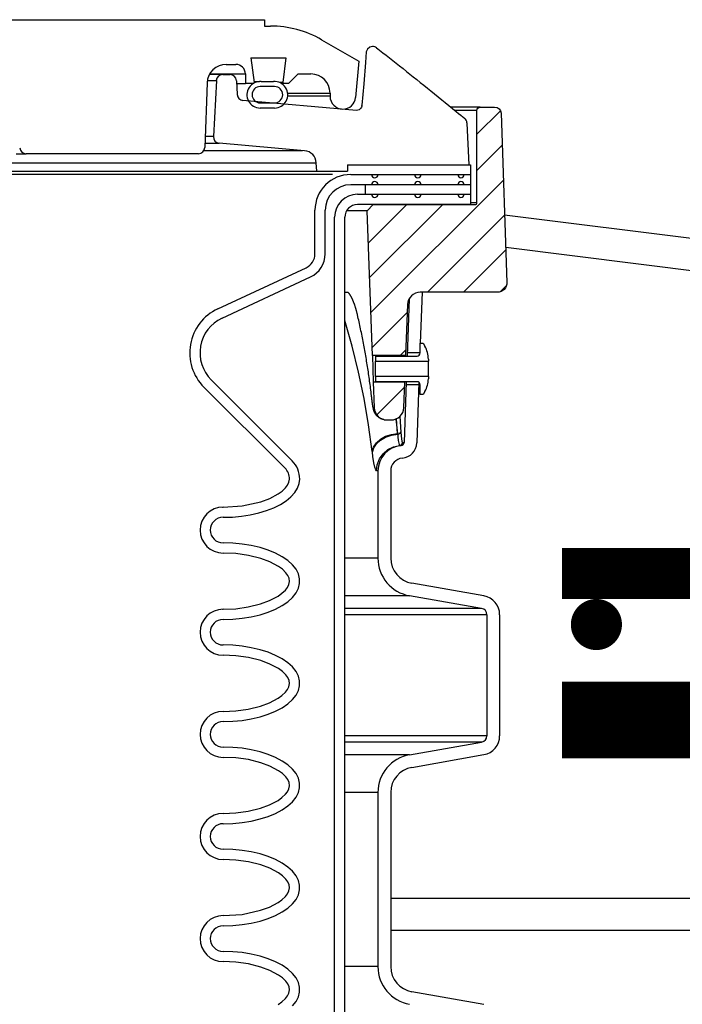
# Model space of a CAD drawing. Extents: x 1529 to 4201, y -422 to 622.
# Tile 456 of 460: x 3776 to 3782, y 495 to 504. Entities that reach past the tile are written whole.
import ezdxf

# ---------------------------------------------------------------- set-up
doc = ezdxf.new("R2010")
doc.units = 0
doc.header["$MEASUREMENT"] = 0
doc.linetypes.add('HIDDEN', pattern=[0.375, 0.25, -0.125])
doc.linetypes.add('TANK-SLAB$0$DASHED', pattern=[0.75, 0.5, -0.25])
for name, color, linetype in [('REBAR', 4, 'TANK-SLAB$0$DASHED'), ('SPILL-BUCKET', 1, 'CONTINUOUS'), ('TANK-SLAB', 6, 'CONTINUOUS')]:
    doc.layers.add(name, color=color, linetype=linetype)
pattern_1 = [(45, (9741.1938, -797.75803), (-0.176776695, 0.176776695), [])]

msp = doc.modelspace()

# ---------------------------------------------------------------- hatches: boundary and pattern name
at = {"layer": 'SPILL-BUCKET'}
h = msp.add_hatch(dxfattribs=at)
h.set_pattern_fill('ANSI31', scale=2, style=0)
h.set_pattern_definition(pattern_1)
edge = h.paths.add_edge_path()
edge.add_line((3779.21084, 501.10235), (3779.16138, 502.5188))
edge.add_line((3779.16138, 502.5188), (3779.21959, 502.58122))
edge.add_line((3779.21959, 502.58122), (3780.21769, 502.58122))
edge.add_arc((3780.21801, 502.59652), 0.01531, 268.812785, 358.812785)
edge.add_line((3780.23332, 502.59621), (3780.23332, 503.50244))
edge.add_arc((3780.26457, 503.50244), 0.03125, 450, 540, ccw=False)
edge.add_line((3780.26457, 503.53369), (3780.40638, 503.53369))
edge.add_arc((3780.40638, 503.47119), 0.0625, 361.999976, 450, ccw=False)
edge.add_line((3780.46885, 503.47337), (3780.5266, 501.81945))
edge.add_arc((3780.43291, 501.81618), 0.09375, 270, 361.999976, ccw=False)
edge.add_line((3780.43291, 501.72243), (3779.67844, 501.72243))
edge.add_arc((3779.67848, 501.59747), 0.12496, 450.018924, 538.018877)
edge.add_line((3779.5536, 501.60179), (3779.53615, 501.10235))
edge.add_line((3779.53615, 501.10235), (3779.21084, 501.10235))
h = msp.add_hatch(dxfattribs=at)
h.set_pattern_fill('ANSI31', scale=2, style=0)
h.set_pattern_definition(pattern_1)
edge = h.paths.add_edge_path()
edge.add_line((3779.52712, 500.84353), (3779.21988, 500.84353))
edge.add_line((3779.21988, 500.84353), (3779.2286, 500.59384))
edge.add_arc((3779.35348, 500.59824), 0.12496, 182.018776, 270.018481)
edge.add_line((3779.35352, 500.47328), (3779.39356, 500.47328))
edge.add_arc((3779.39352, 500.59824), 0.12496, 270.018947, 358.018968)
edge.add_line((3779.5184, 500.59392), (3779.52712, 500.84353))

# ---------------------------------------------------------------- linework, layer by layer
at = {"layer": 'REBAR', "linetype": 'HIDDEN', "const_width": 0.5}
msp.add_lwpolyline([(3832.37337, 498.97139), (3781.06437, 498.97139)], dxfattribs=at)
at = {"layer": 'REBAR', "const_width": 0.25}
msp.add_lwpolyline([(3781.27609, 498.47139, 1), (3781.52609, 498.47139, 1)], format="xyb", close=True, dxfattribs=at)
at = {"layer": 'REBAR', "const_width": 0.75}
msp.add_lwpolyline([(3832.37337, 497.53689), (3781.06437, 497.53689)], dxfattribs=at)
at = {"layer": 'SPILL-BUCKET', "linetype": 'Continuous'}
for p, q in [((3773.97197, 504.38936), (3778.15661, 504.38936)), ((3778.15661, 504.38936), (3778.15661, 504.3269)), ((3778.15661, 504.3269), (3778.21511, 504.3269)), ((3778.71476, 504.19302), (3779.07786, 503.98339)), ((3777.78255, 503.95216), (3777.87555, 503.95216)), ((3778.02401, 504.01462), (3778.36517, 504.01462)), ((3778.02401, 504.01462), (3778.05359, 503.77369)), ((3778.36517, 504.01462), (3778.33558, 503.77369)), ((3779.07786, 503.98339), (3779.04685, 503.62899)), ((3777.62028, 503.85847), (3777.90464, 503.85847)), ((3777.90464, 503.85847), (3777.9405, 503.85847)), ((3777.9405, 503.85847), (3777.96205, 503.85847)), ((3777.96205, 503.85847), (3777.96924, 503.85847)), ((3777.96924, 503.85847), (3777.96924, 503.76479)), ((3778.48451, 503.85847), (3778.39083, 503.76479)), ((3778.48451, 503.85847), (3778.60943, 503.85847)), ((3777.5953, 503.77133), (3777.57318, 503.13803)), ((3777.88412, 503.76479), (3777.93136, 503.76479)), ((3777.93136, 503.76479), (3777.95976, 503.76479)), ((3777.95976, 503.76479), (3777.96924, 503.76479)), ((3778.04469, 503.76479), (3777.96924, 503.76479)), ((3778.05359, 503.77369), (3778.04469, 503.76479)), ((3778.05221, 503.78477), (3778.08659, 503.78477)), ((3778.08659, 503.78477), (3778.10725, 503.78477)), ((3778.12479, 503.78434), (3778.2434, 503.78434)), ((3778.32831, 503.77369), (3778.3065, 503.77369)), ((3778.39083, 503.76479), (3778.32328, 503.76479)), ((3778.33558, 503.77369), (3778.32831, 503.77369)), ((3778.34448, 503.76479), (3778.33558, 503.77369)), ((3778.25405, 503.73481), (3778.11414, 503.73481)), ((3778.7968, 503.6711), (3778.7968, 503.63987)), ((3778.11414, 503.57492), (3778.25405, 503.57492)), ((3778.25405, 503.52495), (3778.11414, 503.52495)), ((3775.72963, 503.07776), (3775.77119, 503.07776)), ((3775.77119, 503.07776), (3775.80097, 503.07776)), ((3775.80097, 503.07776), (3775.81888, 503.07776)), ((3775.81888, 503.07776), (3775.82485, 503.07776)), ((3777.51076, 503.07776), (3775.82485, 503.07776))]:
    msp.add_line(p, q, dxfattribs=at)
at = {"layer": 'SPILL-BUCKET', "color": 1, "linetype": 'Continuous'}
for p, q in [((3779.15149, 504.07386), (3779.1446, 503.97141)), ((3779.16232, 504.10129), (3779.15149, 504.07386)), ((3779.18446, 504.12065), (3779.16232, 504.10129)), ((3779.21296, 504.12763), (3779.18446, 504.12065)), ((3779.25144, 504.11434), (3779.26568, 504.1032)), ((3779.26568, 504.1032), (3779.27992, 504.09206)), ((3779.27992, 504.09206), (3779.31246, 504.06652)), ((3779.31246, 504.06652), (3779.34497, 504.04094)), ((3779.34497, 504.04094), (3779.37779, 504.01508)), ((3779.1446, 503.97141), (3779.12838, 503.7627)), ((3779.37779, 504.01508), (3779.41058, 503.98919)), ((3779.41058, 503.98919), (3779.4437, 503.96299)), ((3779.4437, 503.96299), (3779.47679, 503.93677)), ((3777.74745, 503.85223), (3777.73926, 503.85223)), ((3777.74745, 503.85223), (3777.82047, 503.85223)), ((3779.47679, 503.93677), (3779.51021, 503.91023)), ((3779.51021, 503.91023), (3779.5436, 503.88366)), ((3779.5436, 503.88366), (3779.57735, 503.85676)), ((3779.57735, 503.85676), (3779.61107, 503.82984)), ((3777.68508, 503.79304), (3777.65642, 503.24624)), ((3777.88287, 503.7925), (3777.88878, 503.65712)), ((3779.12838, 503.7627), (3779.10924, 503.55414)), ((3779.61107, 503.82984), (3779.64515, 503.80257)), ((3779.64515, 503.80257), (3779.67921, 503.77528)), ((3779.67921, 503.77528), (3779.71365, 503.74762)), ((3779.71365, 503.74762), (3779.74806, 503.71994)), ((3779.74806, 503.71994), (3779.78301, 503.69177)), ((3779.78301, 503.69177), (3779.81794, 503.66358)), ((3779.81794, 503.66358), (3779.85313, 503.63512)), ((3779.05622, 503.50047), (3777.94573, 503.59763)), ((3779.85313, 503.63512), (3779.88829, 503.60663)), ((3779.88829, 503.60663), (3779.92373, 503.57787)), ((3779.92373, 503.57787), (3779.95914, 503.54908)), ((3779.08022, 503.50737), (3779.05633, 503.5005)), ((3779.09793, 503.52301), (3779.08022, 503.50737)), ((3779.10398, 503.53307), (3779.09793, 503.52301)), ((3779.1076, 503.5433), (3779.10398, 503.53307)), ((3779.10868, 503.54872), (3779.1076, 503.5433)), ((3779.95914, 503.54908), (3779.99485, 503.52)), ((3779.99485, 503.52), (3780.03052, 503.49089)), ((3780.03052, 503.49089), (3780.05318, 503.47237)), ((3780.05318, 503.47237), (3780.07582, 503.45384)), ((3780.07581, 503.45383), (3780.07691, 503.45293)), ((3780.07691, 503.45293), (3780.07801, 503.45203)), ((3780.07801, 503.45203), (3780.0805, 503.45)), ((3780.0805, 503.45), (3780.08296, 503.44799)), ((3780.08296, 503.44799), (3780.08536, 503.44603)), ((3780.08536, 503.44603), (3780.08775, 503.44408)), ((3780.08775, 503.44408), (3780.09008, 503.44218)), ((3780.09008, 503.44218), (3780.09239, 503.4403)), ((3780.09239, 503.4403), (3780.09464, 503.43846)), ((3780.09464, 503.43846), (3780.09688, 503.43664)), ((3780.09688, 503.43664), (3780.09906, 503.43487)), ((3780.09906, 503.43487), (3780.10123, 503.43311)), ((3780.10123, 503.43311), (3780.1033, 503.43143)), ((3780.1033, 503.43143), (3780.10536, 503.42976)), ((3780.10536, 503.42976), (3780.10732, 503.42817)), ((3780.10732, 503.42817), (3780.10926, 503.4266)), ((3780.10926, 503.4266), (3780.1107, 503.42543)), ((3780.1107, 503.42543), (3780.11214, 503.42427)), ((3780.13514, 503.38084), (3780.13522, 503.37992)), ((3780.13522, 503.37992), (3780.13529, 503.37903)), ((3780.13529, 503.37903), (3780.1354, 503.37775)), ((3780.1354, 503.37775), (3780.13551, 503.37651)), ((3780.13551, 503.37651), (3780.13559, 503.3756)), ((3780.13559, 503.3756), (3780.15525, 502.96845)), ((3778.5481, 503.10772), (3777.71335, 503.18075)), ((3778.66635, 502.906), (3778.66195, 502.98982)), ((3778.66635, 502.906), (3778.96856, 502.906)), ((3778.96856, 502.96845), (3778.96856, 502.906)), ((3778.96856, 502.96845), (3780.17089, 502.96845)), ((3780.17089, 502.96845), (3780.17089, 502.58122)), ((3778.99934, 502.87477), (3780.17086, 502.87477)), ((3780.17086, 502.77484), (3778.99934, 502.77484)), ((3779.06599, 502.68115), (3780.17089, 502.68115)), ((3778.64958, 502.09813), (3778.64958, 502.52501)), ((3778.74951, 502.09813), (3778.74951, 502.52501)), ((3780.17089, 502.58122), (3779.06599, 502.58122)), ((3778.84114, 488.25874), (3778.84114, 502.4563)), ((3778.94108, 488.25874), (3778.94108, 502.4563)), ((3777.69911, 501.55982), (3778.56339, 501.96284)), ((3777.74135, 501.46925), (3778.60562, 501.87227)), ((3779.56947, 501.65859), (3779.5499, 501.09826)), ((3779.69669, 501.72243), (3779.67924, 501.22277)), ((3779.67807, 501.12824), (3779.67807, 501.22277)), ((3779.67807, 501.22277), (3779.70805, 501.22277)), ((3779.70805, 501.22277), (3779.72455, 501.1942)), ((3779.24087, 501.09826), (3779.24087, 501.04839)), ((3779.24087, 501.09826), (3779.64809, 501.09826)), ((3779.53591, 501.09764), (3779.536, 501.0994)), ((3779.536, 501.0994), (3779.53607, 501.10066)), ((3779.55097, 501.12896), (3779.55098, 501.12908)), ((3779.75802, 501.06929), (3779.75802, 501.04839)), ((3779.24087, 501.04265), (3779.24087, 501.04839)), ((3779.24087, 501.04839), (3779.75802, 501.04839)), ((3779.24087, 501.02629), (3779.24087, 501.04265)), ((3779.24087, 501.00182), (3779.24087, 501.02629)), ((3779.24087, 500.97294), (3779.24087, 501.00182)), ((3779.24087, 500.94407), (3779.24087, 500.97294)), ((3779.75802, 501.04265), (3779.75802, 501.04839)), ((3779.75802, 501.02629), (3779.75802, 501.04265)), ((3779.75802, 501.00182), (3779.75802, 501.02629)), ((3779.75802, 500.97294), (3779.75802, 501.00182)), ((3779.75802, 500.94407), (3779.75802, 500.97294)), ((3778.42755, 500.07182), (3777.63474, 500.86464)), ((3779.24087, 500.91959), (3779.24087, 500.94407)), ((3779.24087, 500.90324), (3779.24087, 500.91959)), ((3779.24087, 500.89749), (3779.24087, 500.90324)), ((3779.75802, 500.89749), (3779.24087, 500.89749)), ((3779.24087, 500.89749), (3779.24087, 500.84763)), ((3779.75802, 500.91959), (3779.75802, 500.94407)), ((3779.75802, 500.90324), (3779.75802, 500.91959)), ((3779.75802, 500.89749), (3779.75802, 500.90324)), ((3779.75802, 500.89749), (3779.75802, 500.8766)), ((3778.35689, 500.00115), (3777.56407, 500.79397)), ((3779.64809, 500.84763), (3779.24087, 500.84763)), ((3779.54115, 500.84763), (3779.5204, 500.25334)), ((3779.52714, 500.84514), (3779.52718, 500.84689)), ((3779.52718, 500.84689), (3779.5272, 500.84802)), ((3779.66594, 500.84174), (3779.64524, 500.24898)), ((3779.67807, 500.72311), (3779.67807, 500.81765)), ((3779.70805, 500.72311), (3779.67807, 500.72311)), ((3779.72455, 500.75168), (3779.70805, 500.72311)), ((3779.26523, 499.97457), (3779.26523, 499.12188)), ((3779.39014, 499.97457), (3779.39014, 499.12188)), ((3778.32824, 499.77762), (3778.36209, 499.81009)), ((3778.36209, 499.81009), (3778.3814, 499.8355)), ((3778.3814, 499.8355), (3778.3954, 499.86403)), ((3778.3954, 499.86403), (3778.4008, 499.89516)), ((3778.45202, 499.76228), (3778.47895, 499.80548)), ((3778.47895, 499.80548), (3778.49526, 499.84999)), ((3778.49526, 499.84999), (3778.50073, 499.89516)), ((3778.11854, 499.67272), (3778.20689, 499.70553)), ((3778.20689, 499.70553), (3778.29024, 499.75007)), ((3778.29024, 499.75007), (3778.32824, 499.77762)), ((3778.36806, 499.68228), (3778.41488, 499.72101)), ((3778.41488, 499.72101), (3778.45202, 499.76228)), ((3777.74522, 499.62035), (3777.75124, 499.62035)), ((3777.75124, 499.62035), (3777.93735, 499.6326)), ((3777.93735, 499.6326), (3778.11854, 499.67272)), ((3778.177, 499.58675), (3778.24824, 499.61466)), ((3778.24824, 499.61466), (3778.31224, 499.64666)), ((3778.31224, 499.64666), (3778.36806, 499.68228)), ((3777.75124, 499.52042), (3777.84158, 499.52315)), ((3777.84158, 499.52315), (3777.9306, 499.53131)), ((3777.9306, 499.53131), (3778.01701, 499.54477)), ((3778.01701, 499.54477), (3778.09954, 499.56334)), ((3778.09954, 499.56334), (3778.177, 499.58675)), ((3777.84518, 499.26763), (3777.75124, 499.27059)), ((3777.93763, 499.25881), (3777.84518, 499.26763)), ((3778.02714, 499.24427), (3777.93763, 499.25881)), ((3778.11231, 499.22423), (3778.02714, 499.24427)), ((3778.19178, 499.19902), (3778.11231, 499.22423)), ((3777.8766, 499.16523), (3777.75124, 499.17066)), ((3778.00041, 499.14794), (3777.8766, 499.16523)), ((3778.12167, 499.1173), (3778.00041, 499.14794)), ((3778.2643, 499.16902), (3778.19178, 499.19902)), ((3778.32873, 499.13471), (3778.2643, 499.16902)), ((3778.38405, 499.09664), (3778.32873, 499.13471)), ((3778.20965, 499.08431), (3778.12167, 499.1173)), ((3778.29237, 499.03954), (3778.20965, 499.08431)), ((3778.33042, 499.01158), (3778.29237, 499.03954)), ((3778.4294, 499.0554), (3778.38405, 499.09664)), ((3778.46405, 499.01165), (3778.4294, 499.0554)), ((3778.36418, 498.97851), (3778.33042, 499.01158)), ((3778.38308, 498.95262), (3778.36418, 498.97851)), ((3778.39631, 498.92382), (3778.38308, 498.95262)), ((3778.48745, 498.96606), (3778.46405, 499.01165)), ((3778.49925, 498.91937), (3778.48745, 498.96606)), ((3778.38014, 498.83429), (3778.39456, 498.86252)), ((3778.39456, 498.86252), (3778.40075, 498.89306)), ((3778.40075, 498.89306), (3778.39631, 498.92382)), ((3778.48745, 498.82562), (3778.49925, 498.87232)), ((3778.49925, 498.87232), (3778.49925, 498.91937)), ((3780.30021, 498.75178), (3779.59659, 498.87585)), ((3778.20514, 498.70545), (3778.28807, 498.74936)), ((3778.28807, 498.74936), (3778.32639, 498.77683)), ((3778.32639, 498.77683), (3778.36066, 498.80916)), ((3778.36066, 498.80916), (3778.38014, 498.83429)), ((3778.4294, 498.73629), (3778.46405, 498.78004)), ((3778.46405, 498.78004), (3778.48745, 498.82562)), ((3780.27851, 498.62876), (3779.5749, 498.75283)), ((3777.99745, 498.64315), (3778.11724, 498.673)), ((3778.11724, 498.673), (3778.20514, 498.70545)), ((3778.2643, 498.62267), (3778.32873, 498.65697)), ((3778.32873, 498.65697), (3778.38405, 498.69505)), ((3778.38405, 498.69505), (3778.4294, 498.73629)), ((3777.74477, 498.62103), (3777.75124, 498.62103)), ((3777.75124, 498.62103), (3777.87536, 498.62632)), ((3777.87536, 498.62632), (3777.99745, 498.64315)), ((3778.02714, 498.54742), (3778.11231, 498.56745)), ((3778.11231, 498.56745), (3778.19178, 498.59267)), ((3778.19178, 498.59267), (3778.2643, 498.62267)), ((3780.33013, 498.56726), (3780.33013, 497.38273)), ((3780.45504, 498.56726), (3780.45504, 497.38273)), ((3777.75124, 498.5211), (3777.84518, 498.52406)), ((3777.84518, 498.52406), (3777.93763, 498.53287)), ((3777.93763, 498.53287), (3778.02714, 498.54742)), ((3777.84518, 498.26832), (3777.75124, 498.27127)), ((3777.93763, 498.2595), (3777.84518, 498.26832)), ((3777.8766, 498.16591), (3777.75124, 498.17134)), ((3778.00041, 498.14863), (3777.8766, 498.16591)), ((3778.02714, 498.24496), (3777.93763, 498.2595)), ((3778.11231, 498.22492), (3778.02714, 498.24496)), ((3778.19178, 498.1997), (3778.11231, 498.22492)), ((3778.2643, 498.1697), (3778.19178, 498.1997)), ((3778.32873, 498.1354), (3778.2643, 498.1697)), ((3778.12167, 498.11798), (3778.00041, 498.14863)), ((3778.20965, 498.08499), (3778.12167, 498.11798)), ((3778.29237, 498.04023), (3778.20965, 498.08499)), ((3778.38405, 498.09732), (3778.32873, 498.1354)), ((3778.4294, 498.05609), (3778.38405, 498.09732)), ((3778.33042, 498.01226), (3778.29237, 498.04023)), ((3778.36418, 497.9792), (3778.33042, 498.01226)), ((3778.38308, 497.95331), (3778.36418, 497.9792)), ((3778.46405, 498.01233), (3778.4294, 498.05609)), ((3778.48745, 497.96675), (3778.46405, 498.01233)), ((3778.39631, 497.92451), (3778.38308, 497.95331)), ((3778.39456, 497.8632), (3778.40075, 497.89374)), ((3778.40075, 497.89374), (3778.39631, 497.92451)), ((3778.49925, 497.92006), (3778.48745, 497.96675)), ((3778.49925, 497.873), (3778.49925, 497.92006)), ((3778.32639, 497.77752), (3778.36066, 497.80985)), ((3778.36066, 497.80985), (3778.38014, 497.83498)), ((3778.38014, 497.83498), (3778.39456, 497.8632)), ((3778.4294, 497.73697), (3778.46405, 497.78073)), ((3778.46405, 497.78073), (3778.48745, 497.82631)), ((3778.48745, 497.82631), (3778.49925, 497.873)), ((3778.11724, 497.67369), (3778.20514, 497.70613)), ((3778.20514, 497.70613), (3778.28807, 497.75004)), ((3778.28807, 497.75004), (3778.32639, 497.77752)), ((3778.32873, 497.65766), (3778.38405, 497.69573)), ((3778.38405, 497.69573), (3778.4294, 497.73697)), ((3777.75124, 497.62172), (3777.87536, 497.627)), ((3777.87536, 497.627), (3777.99745, 497.64383)), ((3777.99745, 497.64383), (3778.11724, 497.67369)), ((3778.11231, 497.56814), (3778.19178, 497.59335)), ((3778.19178, 497.59335), (3778.2643, 497.62335)), ((3778.2643, 497.62335), (3778.32873, 497.65766)), ((3777.75124, 497.52178), (3777.84518, 497.52474)), ((3777.84518, 497.52474), (3777.93763, 497.53356)), ((3777.93763, 497.53356), (3778.02714, 497.5481)), ((3778.02714, 497.5481), (3778.11231, 497.56814)), ((3779.5749, 497.19715), (3780.27851, 497.32122)), ((3777.84518, 497.269), (3777.75124, 497.27195)), ((3777.93763, 497.26018), (3777.84518, 497.269)), ((3778.02714, 497.24564), (3777.93763, 497.26018)), ((3778.11231, 497.2256), (3778.02714, 497.24564)), ((3778.19178, 497.20038), (3778.11231, 497.2256)), ((3777.8766, 497.16659), (3777.75124, 497.17202)), ((3778.00041, 497.14931), (3777.8766, 497.16659)), ((3778.12167, 497.11866), (3778.00041, 497.14931)), ((3778.20965, 497.08568), (3778.12167, 497.11866)), ((3778.2643, 497.17039), (3778.19178, 497.20038)), ((3778.32873, 497.13608), (3778.2643, 497.17039)), ((3778.38405, 497.09801), (3778.32873, 497.13608)), ((3779.59659, 497.07414), (3780.30021, 497.1982)), ((3778.29237, 497.04091), (3778.20965, 497.08568)), ((3778.33042, 497.01295), (3778.29237, 497.04091)), ((3778.36418, 496.97988), (3778.33042, 497.01295)), ((3778.4294, 497.05677), (3778.38405, 497.09801)), ((3778.46405, 497.01301), (3778.4294, 497.05677)), ((3778.48745, 496.96743), (3778.46405, 497.01301)), ((3778.38308, 496.95399), (3778.36418, 496.97988)), ((3778.39631, 496.92519), (3778.38308, 496.95399)), ((3778.40075, 496.89442), (3778.39631, 496.92519)), ((3778.49925, 496.92074), (3778.48745, 496.96743)), ((3778.49925, 496.87368), (3778.49925, 496.92074)), ((3778.36066, 496.81053), (3778.38014, 496.83566)), ((3778.38014, 496.83566), (3778.39456, 496.86388)), ((3778.39456, 496.86388), (3778.40075, 496.89442)), ((3778.46405, 496.78141), (3778.48745, 496.82699)), ((3778.48745, 496.82699), (3778.49925, 496.87368)), ((3779.26523, 496.8281), (3779.26523, 495.12461)), ((3779.39014, 496.8281), (3779.39014, 495.12461)), ((3778.20514, 496.70681), (3778.28807, 496.75072)), ((3778.28807, 496.75072), (3778.32639, 496.7782)), ((3778.32639, 496.7782), (3778.36066, 496.81053)), ((3778.38405, 496.69641), (3778.4294, 496.73765)), ((3778.4294, 496.73765), (3778.46405, 496.78141)), ((3777.75124, 496.6224), (3777.87536, 496.62768)), ((3777.87536, 496.62768), (3777.99745, 496.64452)), ((3777.99745, 496.64452), (3778.11724, 496.67437)), ((3778.11724, 496.67437), (3778.20514, 496.70681)), ((3778.19178, 496.59404), (3778.2643, 496.62404)), ((3778.2643, 496.62404), (3778.32873, 496.65834)), ((3778.32873, 496.65834), (3778.38405, 496.69641)), ((3777.84518, 496.52542), (3777.93763, 496.53424)), ((3777.93763, 496.53424), (3778.02714, 496.54878)), ((3778.02714, 496.54878), (3778.11231, 496.56882)), ((3778.11231, 496.56882), (3778.19178, 496.59404)), ((3777.75124, 496.52247), (3777.84518, 496.52542)), ((3777.84518, 496.26968), (3777.75124, 496.27264)), ((3777.93763, 496.26086), (3777.84518, 496.26968)), ((3778.02714, 496.24632), (3777.93763, 496.26086)), ((3778.11231, 496.22628), (3778.02714, 496.24632)), ((3777.8766, 496.16728), (3777.75124, 496.17271)), ((3778.00041, 496.14999), (3777.8766, 496.16728)), ((3778.12167, 496.11935), (3778.00041, 496.14999)), ((3778.19178, 496.20107), (3778.11231, 496.22628)), ((3778.2643, 496.17107), (3778.19178, 496.20107)), ((3778.32873, 496.13676), (3778.2643, 496.17107)), ((3778.20965, 496.08636), (3778.12167, 496.11935)), ((3778.29237, 496.04159), (3778.20965, 496.08636)), ((3778.38405, 496.09869), (3778.32873, 496.13676)), ((3778.4294, 496.05745), (3778.38405, 496.09869)), ((3778.46405, 496.0137), (3778.4294, 496.05745)), ((3778.33042, 496.01363), (3778.29237, 496.04159)), ((3778.36418, 495.98056), (3778.33042, 496.01363)), ((3778.38308, 495.95467), (3778.36418, 495.98056)), ((3778.39631, 495.92587), (3778.38308, 495.95467)), ((3778.48745, 495.96811), (3778.46405, 496.0137)), ((3778.49925, 495.92142), (3778.48745, 495.96811)), ((3778.38014, 495.83634), (3778.39456, 495.86457)), ((3778.39456, 495.86457), (3778.40075, 495.8951)), ((3778.40075, 495.8951), (3778.39631, 495.92587)), ((3778.48745, 495.82767), (3778.49925, 495.87436)), ((3778.49925, 495.87436), (3778.49925, 495.92142)), ((3778.28807, 495.75141), (3778.32639, 495.77888)), ((3778.32639, 495.77888), (3778.36066, 495.81121)), ((3778.36066, 495.81121), (3778.38014, 495.83634)), ((3778.4294, 495.73834), (3778.46405, 495.78209)), ((3778.46405, 495.78209), (3778.48745, 495.82767)), ((3777.93668, 495.63525), (3778.11724, 495.67505)), ((3778.11724, 495.67505), (3778.20514, 495.70749)), ((3778.20514, 495.70749), (3778.28807, 495.75141)), ((3778.2643, 495.62472), (3778.32873, 495.65902)), ((3778.32873, 495.65902), (3778.38405, 495.6971)), ((3778.38405, 495.6971), (3778.4294, 495.73834)), ((3777.75124, 495.62308), (3777.93668, 495.63525)), ((3778.02714, 495.54947), (3778.11231, 495.5695)), ((3778.11231, 495.5695), (3778.19178, 495.59472)), ((3778.19178, 495.59472), (3778.2643, 495.62472)), ((3777.75124, 495.52315), (3777.84518, 495.52611)), ((3777.84518, 495.52611), (3777.93763, 495.53492)), ((3777.93763, 495.53492), (3778.02714, 495.54947)), ((3777.84518, 495.27037), (3777.75124, 495.27332)), ((3777.93763, 495.26155), (3777.84518, 495.27037)), ((3778.02714, 495.247), (3777.93763, 495.26155)), ((3778.11231, 495.22697), (3778.02714, 495.247)), ((3778.19178, 495.20175), (3778.11231, 495.22697)), ((3778.2643, 495.17175), (3778.19178, 495.20175)), ((3777.8766, 495.16796), (3777.75124, 495.17339)), ((3778.00041, 495.15068), (3777.8766, 495.16796)), ((3778.12167, 495.12003), (3778.00041, 495.15068)), ((3778.20965, 495.08704), (3778.12167, 495.12003)), ((3778.29237, 495.04227), (3778.20965, 495.08704)), ((3778.32873, 495.13745), (3778.2643, 495.17175)), ((3778.38405, 495.09937), (3778.32873, 495.13745)), ((3778.4294, 495.05814), (3778.38405, 495.09937)), ((3778.33042, 495.01431), (3778.29237, 495.04227)), ((3778.36418, 494.98125), (3778.33042, 495.01431)), ((3778.46405, 495.01438), (3778.4294, 495.05814)), ((3778.48745, 494.9688), (3778.46405, 495.01438)), ((3778.38308, 494.95536), (3778.36418, 494.98125)), ((3778.39631, 494.92656), (3778.38308, 494.95536)), ((3778.39456, 494.86525), (3778.40075, 494.89579)), ((3778.40075, 494.89579), (3778.39631, 494.92656)), ((3778.49925, 494.92211), (3778.48745, 494.9688)), ((3778.49925, 494.87505), (3778.49925, 494.92211)), ((3778.32639, 494.77956), (3778.36066, 494.81189)), ((3778.36066, 494.81189), (3778.38014, 494.83703)), ((3778.38014, 494.83703), (3778.39456, 494.86525)), ((3778.46405, 494.78278), (3778.48745, 494.82836)), ((3778.48745, 494.82836), (3778.49925, 494.87505)), ((3780.30021, 494.75451), (3779.59659, 494.87858)), ((3778.28807, 494.75209), (3778.32639, 494.77956)), ((3778.4294, 494.73902), (3778.46405, 494.78278))]:
    msp.add_line(p, q, dxfattribs=at)
at = {"layer": 'SPILL-BUCKET', "color": 7, "linetype": 'Continuous'}
for p, q in [((3777.74745, 503.85223), (3777.61683, 503.85223)), ((3777.59742, 503.79304), (3777.68508, 503.79304)), ((3778.38302, 503.6711), (3778.7968, 503.6711)), ((3778.7968, 503.63987), (3778.38302, 503.63987)), ((3777.57465, 503.18075), (3777.71335, 503.18075)), ((3777.65642, 503.24624), (3777.57695, 503.24624)), ((3778.52631, 503.10772), (3777.56382, 503.10772)), ((3767.46374, 502.98982), (3778.66195, 502.98982)), ((3767.46584, 502.906), (3778.66635, 502.906)), ((3778.82229, 502.87477), (3767.46615, 502.87477)), ((3779.14031, 502.77484), (3779.14031, 502.68115)), ((3778.94106, 501.72243), (3778.95626, 501.72243)), ((3778.94117, 501.72243), (3778.97144, 501.72243)), ((3778.95626, 501.72243), (3778.97115, 501.72243)), ((3778.96964, 501.72342), (3778.96962, 501.72343)), ((3778.9697, 501.72339), (3778.96964, 501.72342)), ((3778.96979, 501.72333), (3778.9697, 501.72339)), ((3778.96992, 501.72326), (3778.96979, 501.72333)), ((3778.97004, 501.72319), (3778.96992, 501.72326)), ((3778.97018, 501.7231), (3778.97004, 501.72319)), ((3778.97035, 501.72299), (3778.97018, 501.7231)), ((3778.97055, 501.72285), (3778.97035, 501.72299)), ((3778.97083, 501.72266), (3778.97055, 501.72285)), ((3778.97115, 501.72244), (3778.97083, 501.72266)), ((3778.97148, 501.72219), (3778.97115, 501.72244)), ((3778.97185, 501.72192), (3778.97148, 501.72219)), ((3778.97223, 501.72161), (3778.97185, 501.72192)), ((3778.97265, 501.72128), (3778.97223, 501.72161)), ((3778.97309, 501.72092), (3778.97265, 501.72128)), ((3778.97355, 501.72052), (3778.97309, 501.72092)), ((3778.97404, 501.7201), (3778.97355, 501.72052)), ((3778.97455, 501.71964), (3778.97404, 501.7201)), ((3778.97508, 501.71915), (3778.97455, 501.71964)), ((3778.97564, 501.71863), (3778.97508, 501.71915)), ((3778.97621, 501.71807), (3778.97564, 501.71863)), ((3778.97681, 501.71748), (3778.97621, 501.71807)), ((3778.97743, 501.71685), (3778.97681, 501.71748)), ((3778.97807, 501.71619), (3778.97743, 501.71685)), ((3778.97873, 501.71548), (3778.97807, 501.71619)), ((3778.97942, 501.71475), (3778.97873, 501.71548)), ((3778.98011, 501.71397), (3778.97942, 501.71475)), ((3778.98083, 501.71316), (3778.98011, 501.71397)), ((3778.98157, 501.7123), (3778.98083, 501.71316)), ((3778.98232, 501.71141), (3778.98157, 501.7123)), ((3778.98309, 501.71048), (3778.98232, 501.71141)), ((3778.98388, 501.70951), (3778.98309, 501.71048)), ((3778.98469, 501.70849), (3778.98388, 501.70951)), ((3778.98551, 501.70744), (3778.98469, 501.70849)), ((3778.98634, 501.70634), (3778.98551, 501.70744)), ((3778.9872, 501.7052), (3778.98634, 501.70634)), ((3778.98806, 501.70403), (3778.9872, 501.7052)), ((3778.98894, 501.7028), (3778.98806, 501.70403)), ((3778.98983, 501.70155), (3778.98894, 501.7028)), ((3778.99072, 501.70026), (3778.98983, 501.70155)), ((3778.99162, 501.69894), (3778.99072, 501.70026)), ((3778.99253, 501.69758), (3778.99162, 501.69894)), ((3778.99347, 501.69616), (3778.99253, 501.69758)), ((3778.99441, 501.6947), (3778.99347, 501.69616)), ((3778.99538, 501.69318), (3778.99441, 501.6947)), ((3778.99635, 501.69161), (3778.99538, 501.69318)), ((3778.99735, 501.68999), (3778.99635, 501.69161)), ((3778.99835, 501.68832), (3778.99735, 501.68999)), ((3778.99937, 501.6866), (3778.99835, 501.68832)), ((3779.00039, 501.68483), (3778.99937, 501.6866)), ((3779.00144, 501.683), (3779.00039, 501.68483)), ((3779.00248, 501.68114), (3779.00144, 501.683)), ((3779.00354, 501.67922), (3779.00248, 501.68114)), ((3779.00461, 501.67725), (3779.00354, 501.67922)), ((3779.00563, 501.67533), (3779.00461, 501.67725)), ((3779.00666, 501.67337), (3779.00563, 501.67533)), ((3779.00773, 501.67128), (3779.00666, 501.67337)), ((3779.00881, 501.66916), (3779.00773, 501.67128)), ((3779.0099, 501.66699), (3779.00881, 501.66916)), ((3779.01098, 501.66477), (3779.0099, 501.66699)), ((3779.01208, 501.66251), (3779.01098, 501.66477)), ((3779.01317, 501.66021), (3779.01208, 501.66251)), ((3779.01427, 501.65786), (3779.01317, 501.66021)), ((3779.01537, 501.65547), (3779.01427, 501.65786)), ((3779.01647, 501.65304), (3779.01537, 501.65547)), ((3779.01758, 501.65056), (3779.01647, 501.65304)), ((3779.01869, 501.64804), (3779.01758, 501.65056)), ((3779.0198, 501.64547), (3779.01869, 501.64804)), ((3779.02091, 501.64286), (3779.0198, 501.64547)), ((3779.02203, 501.6402), (3779.02091, 501.64286)), ((3779.02313, 501.63752), (3779.02203, 501.6402)), ((3779.02424, 501.63481), (3779.02313, 501.63752)), ((3779.02538, 501.63197), (3779.02424, 501.63481)), ((3779.02651, 501.6291), (3779.02538, 501.63197)), ((3779.02764, 501.62618), (3779.02651, 501.6291)), ((3779.02878, 501.62323), (3779.02764, 501.62618)), ((3779.02991, 501.62023), (3779.02878, 501.62323)), ((3779.03104, 501.61719), (3779.02991, 501.62023)), ((3779.03217, 501.61411), (3779.03104, 501.61719)), ((3779.03329, 501.61099), (3779.03217, 501.61411)), ((3779.03442, 501.60783), (3779.03329, 501.61099)), ((3779.03554, 501.60463), (3779.03442, 501.60783)), ((3779.03666, 501.60138), (3779.03554, 501.60463)), ((3779.03778, 501.5981), (3779.03666, 501.60138)), ((3779.0389, 501.59477), (3779.03778, 501.5981)), ((3779.04001, 501.5914), (3779.0389, 501.59477)), ((3779.04112, 501.58799), (3779.04001, 501.5914)), ((3779.04223, 501.58454), (3779.04112, 501.58799)), ((3779.04444, 501.57752), (3779.04223, 501.58454)), ((3779.04554, 501.57394), (3779.04444, 501.57752)), ((3779.04664, 501.57033), (3779.04554, 501.57394)), ((3779.04774, 501.56667), (3779.04664, 501.57033)), ((3779.04883, 501.56297), (3779.04774, 501.56667)), ((3779.04992, 501.55922), (3779.04883, 501.56297)), ((3779.05101, 501.55544), (3779.04992, 501.55922)), ((3779.05209, 501.55161), (3779.05101, 501.55544)), ((3779.05317, 501.54775), (3779.05209, 501.55161)), ((3779.05425, 501.54383), (3779.05317, 501.54775)), ((3779.05532, 501.53988), (3779.05425, 501.54383)), ((3779.0564, 501.53588), (3779.05532, 501.53988)), ((3779.05746, 501.53185), (3779.0564, 501.53588)), ((3779.01251, 501.19431), (3778.94108, 501.44631)), ((3779.05854, 501.52773), (3779.05746, 501.53185)), ((3779.05961, 501.52358), (3779.05854, 501.52773)), ((3779.06065, 501.51948), (3779.05961, 501.52358)), ((3779.06168, 501.51535), (3779.06065, 501.51948)), ((3779.06272, 501.51114), (3779.06168, 501.51535)), ((3779.06376, 501.50689), (3779.06272, 501.51114)), ((3779.0648, 501.50258), (3779.06376, 501.50689)), ((3779.06583, 501.49823), (3779.0648, 501.50258)), ((3779.06679, 501.49415), (3779.06583, 501.49823)), ((3779.06774, 501.49004), (3779.06679, 501.49415)), ((3779.06854, 501.48657), (3779.06774, 501.49004)), ((3779.06933, 501.4831), (3779.06854, 501.48657)), ((3779.07308, 501.46668), (3779.06933, 501.4831)), ((3779.07678, 501.45026), (3779.07308, 501.46668)), ((3779.08064, 501.4329), (3779.07678, 501.45026)), ((3779.08447, 501.41553), (3779.08064, 501.4329)), ((3779.08825, 501.39815), (3779.08447, 501.41553)), ((3779.09199, 501.38076), (3779.08825, 501.39815)), ((3779.09568, 501.36335), (3779.09199, 501.38076)), ((3779.09934, 501.34594), (3779.09568, 501.36335)), ((3779.10294, 501.32851), (3779.09934, 501.34594)), ((3779.10651, 501.31108), (3779.10294, 501.32851)), ((3779.11003, 501.29362), (3779.10651, 501.31108)), ((3779.11351, 501.27616), (3779.11003, 501.29362)), ((3779.11695, 501.25869), (3779.11351, 501.27616)), ((3779.12034, 501.24121), (3779.11695, 501.25869)), ((3779.07519, 500.93983), (3779.01251, 501.19431)), ((3779.12369, 501.22372), (3779.12034, 501.24121)), ((3779.12699, 501.20622), (3779.12369, 501.22372)), ((3779.13025, 501.1887), (3779.12699, 501.20622)), ((3779.13347, 501.17118), (3779.13025, 501.1887)), ((3779.13664, 501.15365), (3779.13347, 501.17118)), ((3779.13977, 501.13611), (3779.13664, 501.15365)), ((3779.14286, 501.11855), (3779.13977, 501.13611)), ((3779.1459, 501.10099), (3779.14286, 501.11855)), ((3779.1489, 501.08342), (3779.1459, 501.10099)), ((3779.15186, 501.06584), (3779.1489, 501.08342)), ((3779.15477, 501.04825), (3779.15186, 501.06584)), ((3779.15764, 501.03065), (3779.15477, 501.04825)), ((3779.16046, 501.01304), (3779.15764, 501.03065)), ((3779.16324, 500.99543), (3779.16046, 501.01304)), ((3779.16597, 500.9778), (3779.16324, 500.99543)), ((3779.16867, 500.96017), (3779.16597, 500.9778)), ((3779.17131, 500.94252), (3779.16867, 500.96017)), ((3779.12906, 500.6832), (3779.07519, 500.93983)), ((3779.17392, 500.92487), (3779.17131, 500.94252)), ((3779.17648, 500.90721), (3779.17392, 500.92487)), ((3779.17899, 500.88955), (3779.17648, 500.90721)), ((3779.18146, 500.87187), (3779.17899, 500.88955)), ((3779.18389, 500.85419), (3779.18146, 500.87187)), ((3779.18627, 500.8365), (3779.18389, 500.85419)), ((3779.18861, 500.8188), (3779.18627, 500.8365)), ((3779.1909, 500.80109), (3779.18861, 500.8188)), ((3779.19315, 500.78338), (3779.1909, 500.80109)), ((3779.19536, 500.76566), (3779.19315, 500.78338)), ((3779.19752, 500.74794), (3779.19536, 500.76566)), ((3779.17404, 500.42473), (3779.12906, 500.6832)), ((3779.19963, 500.73021), (3779.19752, 500.74794)), ((3779.2017, 500.71247), (3779.19963, 500.73021)), ((3779.20277, 500.70321), (3779.2017, 500.71247)), ((3779.20382, 500.69395), (3779.20277, 500.70321)), ((3779.20385, 500.69366), (3779.20382, 500.69396)), ((3779.20388, 500.69336), (3779.20385, 500.69366)), ((3779.20423, 500.69029), (3779.20388, 500.69336)), ((3779.20458, 500.68728), (3779.20423, 500.69029)), ((3779.20494, 500.68422), (3779.20458, 500.68728)), ((3779.20529, 500.68118), (3779.20494, 500.68422)), ((3779.20565, 500.67819), (3779.20529, 500.68118)), ((3779.20601, 500.67522), (3779.20565, 500.67819)), ((3779.20637, 500.67229), (3779.20601, 500.67522)), ((3779.20672, 500.66939), (3779.20637, 500.67229)), ((3779.20708, 500.66652), (3779.20672, 500.66939)), ((3779.20744, 500.66368), (3779.20708, 500.66652)), ((3779.2078, 500.66087), (3779.20744, 500.66368)), ((3779.20816, 500.6581), (3779.2078, 500.66087)), ((3779.20852, 500.65535), (3779.20816, 500.6581)), ((3779.20889, 500.65263), (3779.20852, 500.65535)), ((3779.20925, 500.64993), (3779.20889, 500.65263)), ((3779.20961, 500.64727), (3779.20925, 500.64993)), ((3779.20998, 500.64463), (3779.20961, 500.64727)), ((3779.21034, 500.64203), (3779.20998, 500.64463)), ((3779.21071, 500.63945), (3779.21034, 500.64203)), ((3779.21107, 500.63691), (3779.21071, 500.63945)), ((3779.21144, 500.63436), (3779.21107, 500.63691)), ((3779.21182, 500.63185), (3779.21144, 500.63436)), ((3779.2122, 500.62933), (3779.21182, 500.63185)), ((3779.21257, 500.62684), (3779.2122, 500.62933)), ((3779.21296, 500.62434), (3779.21257, 500.62684)), ((3779.21335, 500.62187), (3779.21296, 500.62434)), ((3779.21375, 500.61937), (3779.21335, 500.62187)), ((3779.21415, 500.61691), (3779.21375, 500.61937)), ((3779.21457, 500.61439), (3779.21415, 500.61691)), ((3779.21498, 500.61192), (3779.21457, 500.61439)), ((3779.2154, 500.60949), (3779.21498, 500.61192)), ((3779.21582, 500.60711), (3779.2154, 500.60949)), ((3779.21622, 500.60487), (3779.21582, 500.60711)), ((3779.21662, 500.60267), (3779.21622, 500.60487)), ((3779.21707, 500.60025), (3779.21662, 500.60267)), ((3779.21753, 500.59788), (3779.21707, 500.60025)), ((3779.21803, 500.59532), (3779.21753, 500.59788)), ((3779.21854, 500.59279), (3779.21803, 500.59532)), ((3779.21917, 500.58977), (3779.21854, 500.59279)), ((3779.21982, 500.58678), (3779.21917, 500.58977)), ((3779.22038, 500.58433), (3779.21982, 500.58678)), ((3779.22095, 500.58188), (3779.22038, 500.58433)), ((3779.22142, 500.57992), (3779.22095, 500.58188)), ((3779.22192, 500.57794), (3779.22142, 500.57992)), ((3779.2223, 500.57644), (3779.22192, 500.57794)), ((3779.2227, 500.57493), (3779.2223, 500.57644)), ((3779.2231, 500.57348), (3779.2227, 500.57493)), ((3779.22351, 500.572), (3779.2231, 500.57348)), ((3779.2239, 500.57065), (3779.22351, 500.572)), ((3779.2243, 500.56928), (3779.2239, 500.57065)), ((3779.22468, 500.56802), (3779.2243, 500.56928)), ((3779.22508, 500.56674), (3779.22468, 500.56802)), ((3779.22546, 500.56553), (3779.22508, 500.56674)), ((3779.22586, 500.5643), (3779.22546, 500.56553)), ((3779.22625, 500.56313), (3779.22586, 500.5643)), ((3779.22666, 500.56193), (3779.22625, 500.56313)), ((3779.22706, 500.56078), (3779.22666, 500.56193)), ((3779.22748, 500.55961), (3779.22706, 500.56078)), ((3779.2279, 500.55847), (3779.22748, 500.55961)), ((3779.22834, 500.55731), (3779.2279, 500.55847)), ((3779.22877, 500.55617), (3779.22834, 500.55731)), ((3779.22923, 500.55501), (3779.22877, 500.55617)), ((3779.22969, 500.55387), (3779.22923, 500.55501)), ((3779.23018, 500.5527), (3779.22969, 500.55387)), ((3779.23067, 500.55155), (3779.23018, 500.5527)), ((3779.23118, 500.55037), (3779.23067, 500.55155)), ((3779.2317, 500.54919), (3779.23118, 500.55037)), ((3779.23225, 500.548), (3779.2317, 500.54919)), ((3779.23281, 500.5468), (3779.23225, 500.548)), ((3779.23339, 500.54558), (3779.23281, 500.5468)), ((3779.234, 500.54435), (3779.23339, 500.54558)), ((3779.23463, 500.54311), (3779.234, 500.54435)), ((3779.23528, 500.54185), (3779.23463, 500.54311)), ((3779.23595, 500.54058), (3779.23528, 500.54185)), ((3779.23666, 500.53928), (3779.23595, 500.54058)), ((3779.23739, 500.53798), (3779.23666, 500.53928)), ((3779.23815, 500.53665), (3779.23739, 500.53798)), ((3779.23894, 500.53531), (3779.23815, 500.53665)), ((3779.23976, 500.53395), (3779.23894, 500.53531)), ((3779.24062, 500.53257), (3779.23976, 500.53395)), ((3779.24151, 500.53118), (3779.24062, 500.53257)), ((3779.24244, 500.52977), (3779.24151, 500.53118)), ((3779.2434, 500.52834), (3779.24244, 500.52977)), ((3779.2444, 500.52691), (3779.2434, 500.52834)), ((3779.24545, 500.52545), (3779.2444, 500.52691)), ((3779.24652, 500.524), (3779.24545, 500.52545)), ((3779.24765, 500.52252), (3779.24652, 500.524)), ((3779.2488, 500.52105), (3779.24765, 500.52252)), ((3779.25, 500.51956), (3779.2488, 500.52105)), ((3779.25124, 500.51808), (3779.25, 500.51956)), ((3779.25252, 500.51658), (3779.25124, 500.51808)), ((3779.25383, 500.5151), (3779.25252, 500.51658)), ((3779.2552, 500.51361), (3779.25383, 500.5151)), ((3779.25659, 500.51214), (3779.2552, 500.51361)), ((3779.25803, 500.51066), (3779.25659, 500.51214)), ((3779.25949, 500.5092), (3779.25803, 500.51066)), ((3779.26101, 500.50775), (3779.25949, 500.5092)), ((3779.26255, 500.50632), (3779.26101, 500.50775)), ((3779.26413, 500.50489), (3779.26255, 500.50632)), ((3779.26574, 500.50349), (3779.26413, 500.50489)), ((3779.26739, 500.5021), (3779.26574, 500.50349)), ((3779.26907, 500.50074), (3779.26739, 500.5021)), ((3779.27079, 500.4994), (3779.26907, 500.50074)), ((3779.27253, 500.49808), (3779.27079, 500.4994)), ((3779.27433, 500.49677), (3779.27253, 500.49808)), ((3779.27615, 500.49549), (3779.27433, 500.49677)), ((3779.278, 500.49425), (3779.27615, 500.49549)), ((3779.27987, 500.49303), (3779.278, 500.49425)), ((3779.28176, 500.49184), (3779.27987, 500.49303)), ((3779.28368, 500.49069), (3779.28176, 500.49184)), ((3779.28563, 500.48957), (3779.28368, 500.49069)), ((3779.2876, 500.48848), (3779.28563, 500.48957)), ((3779.2896, 500.48742), (3779.2876, 500.48848)), ((3779.29162, 500.48639), (3779.2896, 500.48742)), ((3779.29366, 500.4854), (3779.29162, 500.48639)), ((3779.29572, 500.48444), (3779.29366, 500.4854)), ((3779.29781, 500.48352), (3779.29572, 500.48444)), ((3779.29992, 500.48264), (3779.29781, 500.48352)), ((3779.30205, 500.48179), (3779.29992, 500.48264)), ((3779.3042, 500.48098), (3779.30205, 500.48179)), ((3779.30636, 500.48021), (3779.3042, 500.48098)), ((3779.30855, 500.47947), (3779.30636, 500.48021)), ((3779.31075, 500.47878), (3779.30855, 500.47947)), ((3779.31296, 500.47812), (3779.31075, 500.47878)), ((3779.3152, 500.47751), (3779.31296, 500.47812)), ((3779.31744, 500.47693), (3779.3152, 500.47751)), ((3779.31971, 500.47639), (3779.31744, 500.47693)), ((3779.32198, 500.4759), (3779.31971, 500.47639)), ((3779.32561, 500.4752), (3779.32198, 500.4759)), ((3779.439, 500.48185), (3779.45797, 500.34143)), ((3779.45797, 500.34143), (3779.44747, 500.48551)), ((3779.47768, 500.5066), (3779.48956, 500.35396)), ((3779.21008, 500.16478), (3779.17404, 500.42473)), ((3779.34748, 500.47328), (3779.35195, 500.47328)), ((3779.25013, 500.2489), (3779.28992, 500.28454)), ((3779.28992, 500.28454), (3779.33992, 500.31289)), ((3779.29071, 500.27602), (3779.34064, 500.30438)), ((3779.33992, 500.31289), (3779.3971, 500.33225)), ((3779.34064, 500.30438), (3779.39774, 500.32375)), ((3779.3971, 500.33225), (3779.45797, 500.34143)), ((3779.39774, 500.32375), (3779.45856, 500.33297)), ((3779.45797, 500.34143), (3779.45856, 500.33297)), ((3779.45856, 500.33297), (3779.47953, 500.33939)), ((3779.45856, 500.33297), (3779.46063, 500.30772)), ((3779.46063, 500.30772), (3779.46446, 500.27245)), ((3779.47953, 500.33939), (3779.48956, 500.35396)), ((3779.48956, 500.35396), (3779.49238, 500.31706)), ((3779.49238, 500.31706), (3779.49578, 500.2872)), ((3779.49578, 500.2872), (3779.49937, 500.26685)), ((3779.21008, 500.16478), (3779.22297, 500.20816)), ((3779.2111, 500.15632), (3779.22392, 500.19968)), ((3779.22297, 500.20816), (3779.25013, 500.2489)), ((3779.22392, 500.19968), (3779.25101, 500.2404)), ((3779.25101, 500.2404), (3779.29071, 500.27602)), ((3779.36259, 500.18285), (3779.41745, 500.21021)), ((3779.41745, 500.21021), (3779.47732, 500.22334)), ((3779.46446, 500.27245), (3779.46871, 500.2456)), ((3779.46871, 500.2456), (3779.47217, 500.23151)), ((3779.47217, 500.23151), (3779.47565, 500.22424)), ((3779.47565, 500.22424), (3779.47732, 500.22334)), ((3779.47732, 500.22334), (3779.49712, 500.23299)), ((3779.47732, 500.22334), (3779.48838, 500.22334)), ((3779.48838, 500.22334), (3779.49206, 500.22334)), ((3779.49712, 500.23299), (3779.5056, 500.25334)), ((3779.49937, 500.26685), (3779.50317, 500.25543)), ((3779.50317, 500.25543), (3779.50439, 500.25387)), ((3779.50439, 500.25387), (3779.5056, 500.25334)), ((3779.5056, 500.25334), (3779.5167, 500.25334)), ((3779.5167, 500.25334), (3779.5204, 500.25334)), ((3779.2111, 500.15632), (3779.21008, 500.16478)), ((3779.21653, 500.11437), (3779.2111, 500.15632)), ((3779.226, 500.0545), (3779.21653, 500.11437)), ((3779.25848, 500.03551), (3779.28062, 500.09278)), ((3779.28062, 500.09278), (3779.31604, 500.1429)), ((3779.31604, 500.1429), (3779.36259, 500.18285)), ((3779.23502, 500.01139), (3779.226, 500.0545)), ((3779.2437, 499.98362), (3779.23502, 500.01139)), ((3779.25095, 499.97457), (3779.25848, 500.03551)), ((3779.25091, 499.97457), (3779.2437, 499.98362)), ((3779.25095, 499.97457), (3779.25091, 499.97457)), ((3779.26166, 499.97457), (3779.25095, 499.97457)), ((3779.26523, 499.97457), (3779.26166, 499.97457))]:
    msp.add_line(p, q, dxfattribs=at)
at = {"layer": 'SPILL-BUCKET', "color": 1}
msp.add_line((3779.10868, 503.54872), (3779.10924, 503.55414), dxfattribs=at)
at = {"layer": 'SPILL-BUCKET', "color": 7}
for p, q in [((3780.26457, 503.53369), (3779.97804, 503.53369)), ((3780.23332, 503.50244), (3780.01637, 503.50244)), ((3780.23332, 502.59621), (3780.17089, 502.59621)), ((3779.16138, 502.5188), (3778.95783, 502.5188)), ((3779.67807, 501.12908), (3779.55098, 501.12908)), ((3779.66506, 500.8168), (3779.54007, 500.8168)), ((3779.26523, 499.12188), (3778.94108, 499.12188)), ((3779.5749, 498.75283), (3778.94108, 498.75283)), ((3780.27851, 498.62876), (3778.94108, 498.62876)), ((3780.33013, 498.56726), (3778.94108, 498.56726)), ((3780.33013, 497.38273), (3778.94108, 497.38273)), ((3780.27851, 497.32122), (3778.94108, 497.32122)), ((3779.5749, 497.19715), (3778.94108, 497.19715)), ((3779.26523, 496.8281), (3778.94108, 496.8281)), ((3779.26523, 495.12461), (3778.94108, 495.12461))]:
    msp.add_line(p, q, dxfattribs=at)
at = {"layer": 'SPILL-BUCKET', "color": 2, "linetype": 'Continuous'}
msp.add_line((3779.21084, 501.10235), (3779.21988, 500.84353), dxfattribs=at)
for points in [[(3779.21084, 501.10235), (3779.16138, 502.5188), (3779.21959, 502.58122), (3780.21769, 502.58122, 0.4142136), (3780.23332, 502.59621), (3780.23332, 503.50244, -0.4142136), (3780.26457, 503.53369), (3780.40638, 503.53369, -0.4040263), (3780.46885, 503.47337), (3780.5266, 501.81945, -0.4244747), (3780.43291, 501.72243), (3779.67844, 501.72243, 0.404026), (3779.5536, 501.60179), (3779.53615, 501.10235), (3779.21084, 501.10235)], [(3779.52712, 500.84353), (3779.21988, 500.84353), (3779.2286, 500.59384, 0.4040247), (3779.35352, 500.47328), (3779.39356, 500.47328, 0.4040263), (3779.5184, 500.59392), (3779.52712, 500.84353)]]:
    msp.add_lwpolyline(points, format="xyb", dxfattribs=at)
at = {"layer": 'SPILL-BUCKET', "color": 7}
msp.add_lwpolyline([(3779.32561, 500.4752), (3779.3311, 500.47432), (3779.33764, 500.47353), (3779.34748, 500.47328)], dxfattribs=at)
at = {"layer": 'SPILL-BUCKET', "linetype": 'Continuous'}
for centre, radius, start, end in [((3778.21511, 503.32759), 0.99932, 60, 90), ((3777.78255, 503.76479), 0.18737, 90, 178), ((3777.87555, 503.85847), 0.09369, 0, 90), ((3778.60943, 503.6711), 0.18737, 0, 90), ((3778.11414, 503.65486), 0.12991, 85.299483, 270), ((3778.25405, 503.65486), 0.12991, 270, 94.700517), ((3778.11414, 503.65486), 0.07995, 90, 270), ((3778.25405, 503.65486), 0.07995, 270, 90), ((3778.92171, 503.63987), 0.12491, 180, 270), ((3778.92241, 503.63987), 0.12491, 270, 355), ((3775.82485, 503.14022), 0.06246, 185, 270), ((3777.51076, 503.14022), 0.06246, 270, 358)]:
    msp.add_arc(centre, radius, start, end, dxfattribs=at)
at = {"layer": 'SPILL-BUCKET', "color": 1, "linetype": 'Continuous'}
for centre, radius, start, end in [((3779.21296, 504.06517), 0.06246, 51.94462, 90), ((3777.74745, 503.78977), 0.06246, 90, 177), ((3777.82047, 503.78977), 0.06246, 2.5, 90), ((3777.95118, 503.65985), 0.06246, 182.5, 265), ((3780.0729, 503.37568), 0.06246, 4.717042, 51.070813), ((3777.7188, 503.24298), 0.06246, 177, 265), ((3778.53721, 502.98329), 0.12491, 3, 85), ((3778.99934, 502.52501), 0.34976, 90, 180), ((3778.99934, 502.52501), 0.24983, 90, 180), ((3779.06599, 502.4563), 0.22485, 90, 180), ((3779.06599, 502.4563), 0.12491, 90, 180), ((3778.5003, 502.09813), 0.14927, 295, 0), ((3778.5003, 502.09813), 0.24921, 295, 0), ((3777.89972, 501.12962), 0.47468, 114.999999, 225), ((3777.89972, 501.12962), 0.37474, 115, 225), ((3779.50819, 501.06929), 0.24983, 0, 30), ((3779.64809, 501.12824), 0.02998, 270, 0), ((3779.50819, 500.8766), 0.24983, 330, 0), ((3779.64809, 500.81765), 0.02998, 0, 90), ((3779.51506, 499.97457), 0.24983, 95.281514, 180), ((3779.48919, 500.25443), 0.03123, 275.281514, 358), ((3779.48919, 500.25443), 0.15614, 275.281514, 358), ((3779.51506, 499.97457), 0.12491, 95.281514, 180), ((3778.2509, 499.89516), 0.1499, 0, 45), ((3778.2509, 499.89516), 0.24983, 0, 45), ((3777.75124, 499.3955), 0.22485, 90, 270), ((3777.75124, 499.3955), 0.12491, 90, 270), ((3779.63997, 499.12188), 0.37474, 180, 260), ((3779.63997, 499.12188), 0.24983, 180, 260.000001), ((3780.26767, 498.56726), 0.18737, 0, 80), ((3777.75124, 498.39619), 0.22485, 90, 270), ((3780.26767, 498.56726), 0.06246, 0, 80.000001), ((3777.75124, 498.39619), 0.12491, 90, 270), ((3777.75124, 497.39687), 0.22485, 90, 270), ((3777.75124, 497.39687), 0.12491, 90, 270), ((3780.26767, 497.38273), 0.06246, 279.999999, 0), ((3780.26767, 497.38273), 0.18737, 280, 0), ((3779.63997, 496.8281), 0.37474, 100, 180), ((3779.63997, 496.8281), 0.24983, 99.999999, 180), ((3777.75124, 496.39755), 0.22485, 90, 270), ((3777.75124, 496.39755), 0.12491, 90, 270), ((3777.75124, 495.39824), 0.22485, 90, 270), ((3777.75124, 495.39824), 0.12491, 90, 270), ((3779.63997, 495.12461), 0.37474, 180, 260), ((3779.63997, 495.12461), 0.24983, 180, 260.000001)]:
    msp.add_arc(centre, radius, start, end, dxfattribs=at)
at = {"layer": 'SPILL-BUCKET', "color": 7, "linetype": 'Continuous'}
for centre, start, end in [((3779.234, 502.87477), 180, 0), ((3779.234, 502.77484), 0, 180), ((3779.65559, 502.87477), 180, 0), ((3779.65559, 502.77484), 0, 180), ((3780.07717, 502.87477), 180, 0), ((3780.07717, 502.77484), 0, 180), ((3779.234, 502.68115), 180, 0), ((3779.65559, 502.68115), 180, 0), ((3780.07717, 502.68115), 180, 0)]:
    msp.add_arc(centre, 0.03123, start, end, dxfattribs=at)
at = {"layer": 'TANK-SLAB', "color": 2, "linetype": 'Continuous'}
for p, q in [((3780.50358, 502.47875), (3788.5033, 501.47879)), ((3780.51462, 502.16244), (3788.48384, 501.16629)), ((3835.5571, 495.79125), (3779.39014, 495.79125)), ((3835.5571, 495.47875), (3779.39014, 495.47875))]:
    msp.add_line(p, q, dxfattribs=at)

doc.saveas('drawing.dxf')
